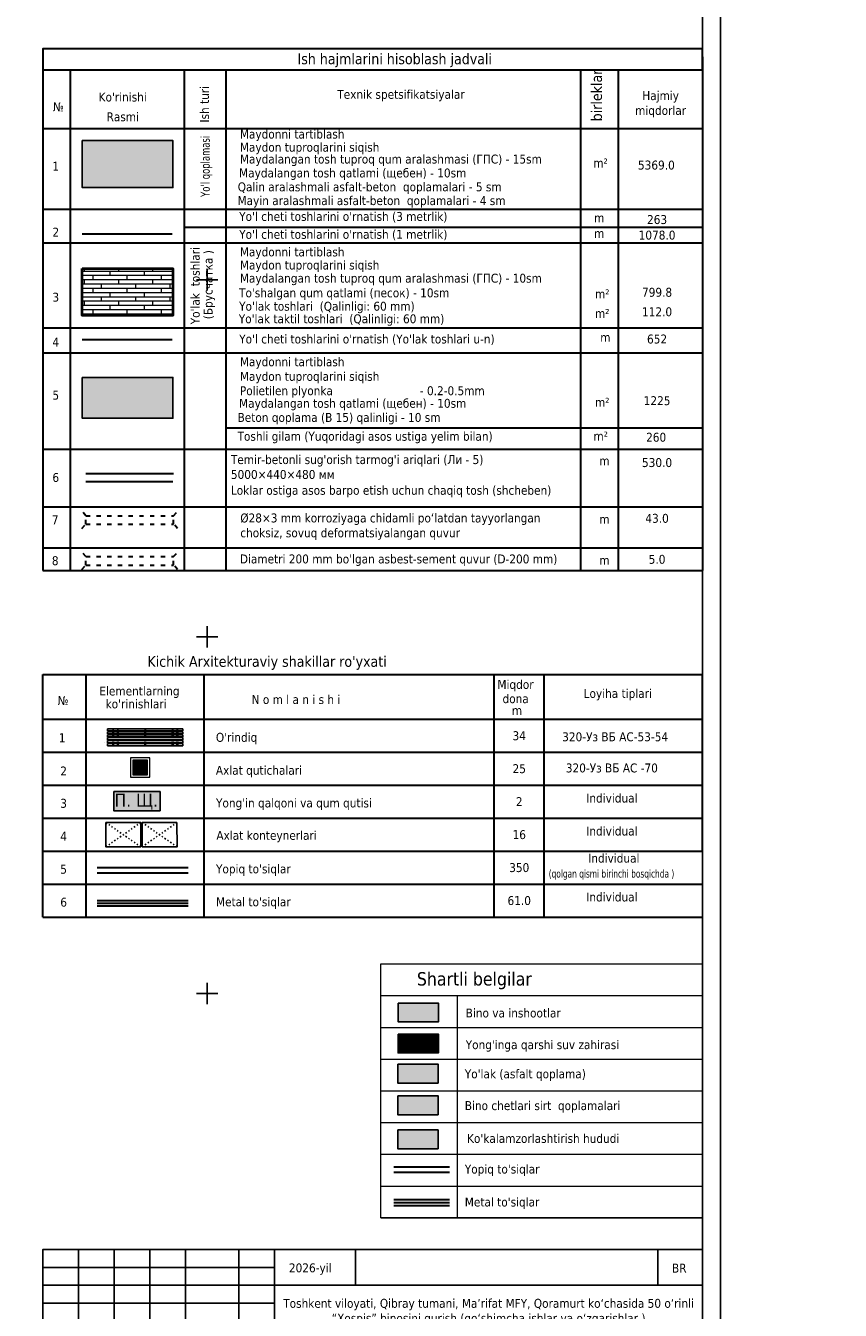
# Model space of a CAD drawing. Header units: millimetres. Extents: x 767170 to 66149698, y -983507 to 2493658.
# Tile 452 of 656: x 4841636 to 4955828, y -754105 to -574115. Entities that reach past the tile are written whole.
import ezdxf
from ezdxf.enums import TextEntityAlignment as Align

# ---------------------------------------------------------------- set-up
doc = ezdxf.new("R2010")
doc.units = ezdxf.units.MM
doc.linetypes.add('ACAD_ISO03W100', pattern=[30, 12, -18])
for name, color, linetype in [('(001) Сетка', 92, 'Continuous'), ('(002) Рамка', 7, 'Continuous'), ('bardyur', 7, 'Continuous'), ('GLUXOY OG', 7, 'Continuous'), ('latok', 6, 'Continuous'), ('METALL OG', 7, 'Continuous'), ('SHTRIHOV', 7, 'Continuous'), ('truba', 1, 'Continuous')]:
    doc.layers.add(name, color=color, linetype=linetype)
doc.layers.add('.', color=7, linetype='Continuous', lineweight=15)
doc.layers.add('20', color=7, linetype='Continuous', lineweight=20)
doc.styles.add('BLACK', font='tahomabd.ttf')
doc.styles.add('COMPLEX', font='tahoma.ttf')
doc.styles.get("Standard").update_dxf_attribs({"font": 'isocpeui.ttf'})
doc.styles.add('Tahoma', font='tahoma.ttf')
doc.linetypes.add('BORD2', pattern='A,0.5,[130,ltypeshp.shx,S=0.25,R=135,X=0,Y=0],0.1,[130,ltypeshp.shx,S=0.25,R=135,X=0,Y=0],0.5', length=1.1)
doc.linetypes.add('FENCELINE1', pattern='A,6.35,-2.54,[133,ltypeshp.shx,S=2.54,R=0,X=-2.54,Y=0],-2.54,25.4', length=36.83)
doc.linetypes.add('ОГРАДА_ГЛИН', pattern='A,4,["|",Standard,S=0.8,R=0,X=0,Y=-0.8],0.5,["|",Standard,S=0.8,R=0,X=0,Y=-0.8],3.5', length=8)

# ---------------------------------------------------------------- blocks, each defined once
blk = doc.blocks.new('Setka')
at = {"layer": '(001) Сетка'}
for p, q in [((-1.5, 0), (1.5, 0)), ((0, 1.5), (0, -1.5))]:
    blk.add_line(p, q, dxfattribs=at)
blk = doc.blocks.new('A$C05d28b1e')
at = {"layer": '(001) Сетка', "xscale": 1000, "yscale": 1000, "zscale": 1000}
for p in [(134335, -12169), (134335, -62169), (134335, -112169)]:
    blk.add_blockref('Setka', p, dxfattribs=at)
blk = doc.blocks.new('A$C77aec0c1')
at = {"color": 184, "lineweight": 30}
for points in [[(-78.4, 25.2), (-78.4, 19.8), (-80.1, 15.4), (-82.7, 15.2), (-85.9, 18.3), (-87.6, 24.6), (-87.6, 33.5), (-85.8, 41.5), (-83.2, 44.9), (-79.5, 45.3), (-74.8, 37.3), (-71.4, 24), (-70.3, 12.8), (-70.6, 1.9), (-72.5, -8.2), (-74.5, -11.9), (-76.7, -12.4), (-79.3, -9.8), (-81.1, -2.5), (-80.5, 2.8), (-78.6, 6.3), (-76.3, 8.1), (-74.2, 8.6)], [(-10.4, 26.1), (-11.3, 30.7), (-5.9, 37.4), (1.2, 43.5), (6.2, 44.3), (10.3, 42.2), (12.4, 38), (15, 34.5), (18.4, 33), (24.9, 33.5), (29.4, 34.6), (33.6, 34.4), (35.1, 34)], [(-70.3, 8.8), (-64.2, 15.4), (-63.4, 26), (-64.7, 36.5), (-65.8, 41.1), (-66, 40.4), (-65.4, 38.6), (-63.9, 30.6), (-63.4, 26), (-62.4, 17.4), (-61.3, 7.7), (-60.5, -1.3), (-59.7, -9.1), (-59.2, -11.6), (-59.5, -10.3), (-59.8, -8.8), (-61, 4.4), (-61.6, 9.7), (-62.2, 15.2), (-62.4, 16.8), (-60.5, 15), (-58.2, 15.7), (-56.6, 21.2), (-56.7, 31.2), (-55.8, 37.1), (-53.2, 40), (-50, 39.7), (-45.9, 34.7), (-45.4, 29.7), (-46.3, 25.7), (-48.8, 25), (-50.3, 25.3)], [(-56.6, 20.3), (-55.7, 12.4), (-53.4, 2), (-50.9, -4.5), (-47.7, -7.4), (-43.4, -8.2), (-40.2, -6.5), (-38.7, -1.4), (-39.6, 2.9), (-41.5, 6), (-44.2, 7.7), (-47, 7.2), (-47.6, 5.7)], [(-30.4, 1), (-29.8, 17.4), (-28.4, 20.1), (-25.6, 19.9), (-20.5, 13.6), (-18.9, 4.6), (-17.5, -7.1), (-18.5, -11.1), (-21.9, -11.5), (-24, -7.9), (-23.3, -0.6), (-20.4, 7.3), (-17, 14), (-13.9, 18.7), (-9.6, 18.3), (-6.3, 10.9), (-5, -2.4), (-5, -8.8), (-9, -10.1), (-12.3, -6.5), (-11.2, 0.2), (-8.3, 6.3), (-6.9, 12.8), (-4.7, 17.9), (-0.2, 20.5), (4.2, 17.9), (6, 9.7), (7.1, 1), (7.6, -6.8), (4.7, -8.8), (0.1, -8.1), (-0.1, -1.4), (3.2, 6.9), (7.8, 15.8), (10.6, 19.9), (16, 19.6), (19.3, 13.2), (20.4, 0.9), (19.5, -6.1), (16.8, -9.2), (13.6, -8.5), (11.7, -1), (15.1, 6.9), (19.9, 14.2), (24.4, 19.9), (31, 21.1), (35, 14.6), (36.2, 0.9), (34.1, -5.6), (29.3, -6.4), (26.9, -3.5), (30.5, 6.3), (35.4, 12.4), (39.7, 19.3), (40.4, 25.2), (40.7, 24.3), (43.9, -4.9), (43.8, -3.9), (42.9, 9.7), (43.1, 12.5), (45.5, 16.5), (50.4, 21.1), (52.2, 22.2), (51.2, 21.8)], [(42.9, 10.8), (45.1, 7.7), (48.3, 5.7), (51.7, 3.7), (54.9, -0.4), (57.8, -5.8), (58.9, -10.7), (58.5, -15.5), (56.8, -17.9), (52, -18.5), (48.4, -18.1), (46.1, -15.6), (45.8, -12.6), (48.1, -9.4), (51.1, -6.3), (54.5, -2.6), (57.9, 1), (62.2, 6.3), (66.5, 12.8), (69.8, 17.8)], [(-11.8, -17.3), (-2.7, -17.5), (7.9, -15.9), (17.6, -14.8), (25.1, -13.1), (30.9, -13.1)]]:
    blk.add_spline(points, degree=3, dxfattribs=at)
blk = doc.blocks.new('Odil Ganiyev')
at = {"color": 184, "lineweight": 30}
for points in [[(278218, -189288), (278220, -189298), (278251, -189229), (278258, -189294), (278315, -189206), (278295, -189231), (278320, -189288), (278380, -189198), (278355, -189239), (278384, -189286), (278449, -189192), (278428, -189223), (278438, -189281), (278515, -189197), (278494, -189208), (278505, -189282), (278604, -188932), (278563, -189514)], [(278174, -189155), (278173, -189633), (278135, -189699), (278036, -189702), (278008, -189605), (278074, -189469), (278128, -189405), (278218, -189288)], [(278009, -189095), (278081, -189029), (278139, -189055), (278204, -188993)], [(278213, -189509), (278316, -189388), (278340, -189483), (278421, -189425), (278521, -189382)]]:
    blk.add_spline(points, degree=3, dxfattribs=at)
for points, knots in [([(278093, -189111), (278063, -189124), (277979, -189180), (277976, -189469), (278121, -189357), (278159, -189260), (278167, -189222)], [0, 0, 0, 0, 84.01965, 319.3343, 434.006974, 519.963926, 519.963926, 519.963926, 519.963926]), ([(278167, -189222), (278181, -189151), (278171, -189084), (278111, -189103), (278093, -189111)], [526.826092, 526.826092, 526.826092, 526.826092, 665.559085, 706.396126, 706.396126, 706.396126, 706.396126]), ([(278396, -189316), (278466, -189243), (278495, -189145), (278487, -189009), (278378, -188944), (278332, -188998), (278319, -189020), (278305, -189050), (278280, -189134), (278300, -189288), (278388, -189386)], [0, 0, 0, 0, 210.331661, 341.544209, 437.993539, 521.209993, 521.209993, 521.209993, 602.643394, 823.015149, 823.015149, 823.015149, 823.015149]), ([(278617, -189118), (278680, -189058), (278780, -189127), (278817, -189262), (278675, -189400), (278595, -189412), (278531, -189410)], [498.211239, 498.211239, 498.211239, 498.211239, 560.962433, 628.560844, 789.184895, 992.203079, 992.203079, 992.203079, 992.203079]), ([(278604, -188939), (278630, -188908), (278658, -188890), (278746, -188897), (278776, -188980), (278743, -189054), (278691, -189101), (278617, -189118)], [0, 0, 0, 0, 59.301687, 137.83445, 232.671471, 306.955654, 371.443461, 371.443461, 371.443461, 371.443461])]:
    blk.add_open_spline(points, degree=3, knots=knots, dxfattribs=at)
blk = doc.blocks.new('A$C919267a4')
at = {"color": 184, "lineweight": 30}
for points in [[(-21.3, -6.1), (-26.6, -9.2), (-30, -12.6), (-31.7, -15.6), (-31.7, -17.4), (-30.8, -19.7), (-28.5, -22.1), (-26.4, -22.8), (-24.1, -22.1), (-22.8, -19.9), (-19.7, -13.8), (-13.8, 4.3), (-12.2, 9.7), (-8.9, 21.2), (-7.7, 23.3), (-6.4, 23.3), (-5.9, 20.4), (-14, 7.1), (-17.1, 3.7), (-18.8, 2.2), (-19.6, 2.2), (-19.6, 3.6), (-18.9, 3.6)], [(-14.8, -1.9), (-15, -1.4), (-15.4, -1.7), (-17.2, -7.9), (-16.8, -9.1), (-16.1, -9.5), (-13.5, -8.6), (-8.6, -0.6), (-8.6, 0.1), (-9.3, 0.3), (-9.8, -0.4), (-11.7, -5), (-11.7, -6.7), (-10, -8.1), (-5.8, -5), (-3.6, -1.3), (-3.6, 0), (-4, 0.5), (-4.7, -0.3), (-6.8, -4.2), (-6.8, -5.9), (-5.1, -5.9), (-2, -4.1), (0.1, -0.2), (0.1, 0), (-0.4, -1), (-1.5, -4.2), (2.8, -1.7), (3.5, 0), (3.4, 0), (3, -1.5), (3, -3.7), (11.1, 1.3), (13.9, 4.6), (16.5, 11), (17.2, 13.2), (16.1, 13.9), (14.7, 12.8), (12.1, 5.4), (8.5, -4.7), (4.2, -16.8), (1.8, -21), (-1.5, -22.6), (-6.9, -17.1), (-5.8, -13.2), (5.3, -6.4)], [(0.5, 7.1), (-0.3, 5.9), (0, 4.7), (2.3, 7.9), (-0.4, 13.3), (-10.2, 8.1), (-13.5, -1.1), (-14, -3.1), (-9.4, -6.1), (-3, -4.9), (17.5, 3.9), (36.4, 10.4), (43.8, 11.6), (45.2, 11.6), (41, 4.4), (39.6, 1.8), (39.6, -0.3)], [(17.9, 0.1), (19.5, 1.2), (19.5, -2.1), (22.2, -2.8), (26.1, 1), (28.7, 4.6), (25.6, 22), (16.9, 24), (8.4, 22.4), (-1.3, 15.8), (-3.7, 9.3), (-2.3, 4.9)], [(21.3, 8.5), (16.2, -4.1)]]:
    blk.add_spline(points, degree=3, dxfattribs=at)
blk = doc.blocks.new('A$Cd6f3408b')
at = {"color": 184, "lineweight": 40}
blk.add_spline([(616, 1465), (-947, -417), (-1252, -652), (-1377, -542), (-1370, -167), (-1260, 887), (-1268, 1192), (-1502, 1340), (-2010, 1192), (-2432, 864), (-2581, 457), (-2487, -160), (-2081, -581), (-1401, -855), (-979, -910), (-832, -860), (-636, -625), (-174, 654), (-43, 953), (324, 1461), (624, 1721), (355, 828), (-49, -105), (-207, -514), (-231, -808), (185, -251), (607, 468), (822, 863), (987, 1193), (892, 951), (736, 416), (641, 15), (607, -367), (663, -542), (819, -380), (1064, -55), (1091, 186), (911, 407), (586, 553), (127, 566), (-409, 538), (-1030, 443), (-1618, 290), (-1743, 217), (-1505, 24), (-1171, -9), (1352, 162), (2050, 232), (3192, 214), (4089, 40)], degree=3, dxfattribs=at)
blk = doc.blocks.new('A$C5df6ade7')
at = {"color": 0, "linetype": 'Continuous', "lineweight": -2}
for p, q in [((-87500, 27500), (-87500, 15000)), ((-82500, 27500), (-82500, 0)), ((-77500, 27500), (-77500, 15000)), ((-72500, 27500), (-72500, 0)), ((-65000, 27500), (-65000, 0)), ((-60000, 0), (-60000, 27495)), ((-92500, 25000), (-60000, 25000)), ((-92500, 22500), (-60000, 22500)), ((-60000, 22500), (0, 22500)), ((-92500, 20000), (-60000, 20000)), ((-92500, 17500), (-60000, 17500)), ((-92500, 15000), (0, 15000)), ((-25000, 0), (-25000, 15000)), ((-25000, 15000), (-25000, 0)), ((-17500, 15000), (-17500, 7500)), ((-10000, 15000), (-10000, 7500)), ((-92500, 12500), (-60000, 12500)), ((-25000, 12500), (0, 12500)), ((-92500, 10000), (-60000, 10000)), ((-92500, 7500), (-60000, 7500)), ((-60000, 7500), (0, 7500)), ((-92500, 5000), (-60000, 5000)), ((-92500, 2500), (-60000, 2500))]:
    blk.add_line(p, q, dxfattribs=at)
for points in [[(-92500, 27500), (0, 27500), (0, 0), (-92500, 0)], [(0, 0), (-92500, 0), (-92500, 27500), (0, 27500)]]:
    blk.add_lwpolyline(points, close=True, dxfattribs=at)
for points in [[(-48653, 27500), (-48653, 22500)], [(-6295, 27500), (-6295, 22500)]]:
    blk.add_lwpolyline(points)
blk.add_blockref('A$Cd6f3408b', (-68783, 13274))
at = {"xscale": 3.545208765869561, "yscale": 3.545208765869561, "zscale": 3.545208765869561, "rotation": 351.5695638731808}
blk.add_blockref('Odil Ganiyev', (-946426, 819754), dxfattribs=at)
for name, p, xscale, yscale, zscale in [('A$C919267a4', (-69537, 8612), 56.20031943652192, 56.20031943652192, 56.20031943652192), ('A$C77aec0c1', (-68252, 5613), 42.46449330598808, 42.46449330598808, 42.46449330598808)]:
    blk.add_blockref(name, p, dxfattribs=dict(xscale=xscale, yscale=yscale, zscale=zscale))
at = {"color": 0, "linetype": 'Continuous', "lineweight": -2, "style": 'COMPLEX'}
for s, p in [('2026-yil', (-55002, 24942)), ('BR', (-3274, 24900)), ('Varoq', (-80000, 16250)), ('№', (-75104, 16175)), ('Imzo', (-68750, 16250)), ('Sana', (-62500, 16250)), ('Bosqich', (-21250, 13750)), ('Soni', (-5000, 13750)), ('Varoq', (-13750, 13750)), ('Bosh reja М 1:500', (-42178, 11217)), ('IL', (-21250, 10326)), ('Ishladi', (-90025, 8851)), ('11', (-5000, 10000)), ('Tekshirdi', (-89033, 6386)), ('ООО "MAX ACTIVE"', (-12934, 4130))]:
    blk.add_text(s, height=1250, dxfattribs=at).set_placement(p, align=Align.MIDDLE_CENTER)
for s, width, p in [("O'zgarish", 0.75, (-90000, 16250)), ('Bosh muhandis', 0.85, (-87543, 13845)), ('Bosh arxitektor', 0.85, (-87539, 11336))]:
    blk.add_text(s, height=1250, dxfattribs=dict(at, width=width)).set_placement(p, align=Align.MIDDLE_CENTER)
at = {"color": 0, "linetype": 'Continuous', "lineweight": -2, "style": 'COMPLEX', "width": 0.648216}
blk.add_text('Ishtr.soni', height=1250, dxfattribs=at).set_placement((-87373, 15605), (-82748, 15605), align=Align.FIT)
at = {"color": 0, "linetype": 'Continuous', "lineweight": -2, "style": 'COMPLEX'}
for s, p in [('Maxmudov A.', (-82497, 13118)), ('Ganiyev O.', (-82453, 10489)), ('Maxmudov D.', (-82497, 8089)), ('Qudratov J.', (-82497, 5562))]:
    blk.add_text(s, height=1250, dxfattribs=at).set_placement(p)
at = {"insert": (-30000, 18750), "char_height": 1250, "width": 60000, "attachment_point": 5, "style": 'COMPLEX'}
blk.add_mtext('Toshkent viloyati, Qibray tumani, Ma’rifat MFY, Qoramurt ko‘chasida 50 o‘rinli “Xospis” binosini qurish (qo‘shimcha ishlar va o‘zgarishlar )', dxfattribs=at)
blk = doc.blocks.new('A11111111111')
blk.add_lwpolyline([(-186450, -2503181), (654550, -2503181), (654550, -1909181), (-186450, -1909181)], close=True)
for points in [[(649550, -2498181), (-166450, -2498181), (-166450, -1914181), (649550, -1914181), (649550, -2498181)], [(654550, -2498181), (654550, -1914181)]]:
    blk.add_lwpolyline(points)
at = {"xscale": 2.00000000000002, "yscale": 2.00000000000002, "zscale": 2.00000000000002}
blk.add_blockref('A$C5df6ade7', (649552, -2498181), dxfattribs=at)
blk = doc.blocks.new('A$C74aa82d5')
at = {"lineweight": 13}
h = blk.add_hatch(color=1, dxfattribs=at)
h.dxf.hatch_style = 1
h.paths.add_polyline_path([(-42667, 30095), (-42667, 27441), (-37025, 27441), (-37025, 30095)])
at = {"true_color": 0xc4c4c4}
h = blk.add_hatch(color=9, dxfattribs=at)
h.dxf.hatch_style = 1
h.paths.add_polyline_path([(-37033, 25752), (-42675, 25752), (-42675, 23098), (-37033, 23098)])
h = blk.add_hatch()
h.set_pattern_fill('ANSI34', color=4, scale=15)
h.set_pattern_definition([(45, (433302.3, 124215.54), (-202.05576, 202.05576), []), (45, (433369.64, 124215.54), (-202.05576, 202.05576), []), (45, (433437, 124215.54), (-202.05576, 202.05576), []), (45, (433504.35, 124215.54), (-202.05576, 202.05576), [])])
h.paths.add_polyline_path([(-37033, 25752), (-42675, 25752), (-42675, 23098), (-37033, 23098)])
at = {"true_color": 0x939598}
h = blk.add_hatch(color=252, dxfattribs=at)
h.dxf.hatch_style = 1
h.paths.add_polyline_path([(-42722, 18887), (-37080, 18887), (-37080, 21541), (-42722, 21541)])
at = {"true_color": 0xb1ab95}
h = blk.add_hatch(color=253, dxfattribs=at)
h.dxf.hatch_style = 1
h.paths.add_polyline_path([(-42722, 14439), (-37080, 14439), (-37080, 17093), (-42722, 17093)])
at = {"true_color": 0x7abf6e}
h = blk.add_hatch(color=83, dxfattribs=at)
h.dxf.hatch_style = 1
h.paths.add_polyline_path([(-42722, 12322), (-37080, 12322), (-37080, 9667), (-42722, 9667)])
at = {"linetype": 'ByBlock', "lineweight": 13, "ltscale": 12}
for p, q in [((-45097, 31128), (0, 31128)), ((-34415, 31128), (-34415, 0)), ((-45097, 26680), (0, 26680)), ((-45097, 22233), (0, 22233)), ((-45097, 17785), (0, 17785)), ((-45097, 17785), (0, 17785)), ((-45097, 13338), (0, 13338)), ((-45097, 8895), (0, 8895)), ((-45097, 4453), (0, 4453)), ((-45097, 0), (0, 0))]:
    blk.add_line(p, q, dxfattribs=at)
at = {"lineweight": 13, "ltscale": 500}
blk.add_lwpolyline([(-45097, 0), (-45097, 35585), (0, 35585), (0, 0)], close=True, dxfattribs=at)
at = {"ltscale": 500}
for points in [[(-42667, 30095), (-37025, 30095), (-37025, 27441), (-42667, 27441)], [(-42667, 30095), (-42667, 27441), (-37025, 27441), (-37025, 30095), (-42667, 30095)], [(-42722, 21541), (-37080, 21541), (-37080, 18887), (-42722, 18887)], [(-42722, 17093), (-37080, 17093), (-37080, 14439), (-42722, 14439)], [(-42722, 12322), (-37080, 12322), (-37080, 9667), (-42722, 9667)]]:
    blk.add_lwpolyline(points, close=True, dxfattribs=at)
at = {"color": 0, "ltscale": 500}
blk.add_lwpolyline([(-42675, 25752), (-37033, 25752), (-37033, 23098), (-42675, 23098)], close=True, dxfattribs=at)
at = {"layer": 'GLUXOY OG', "color": 186, "linetype": 'ОГРАДА_ГЛИН', "lineweight": 30, "ltscale": 800}
for p, q in [((-43288, 7144), (-35490, 7144)), ((-35490, 6344), (-43288, 6344))]:
    blk.add_line(p, q, dxfattribs=at)
at = {"layer": 'METALL OG', "color": 5, "lineweight": 30, "ltscale": 120}
for p, q in [((-35472, 2497), (-43288, 2497)), ((-35472, 1697), (-43288, 1697))]:
    blk.add_line(p, q, dxfattribs=at)
at = {"layer": 'METALL OG', "color": 5, "linetype": 'FENCELINE1', "lineweight": 30, "ltscale": 120}
blk.add_line((-35472, 2097), (-43288, 2097), dxfattribs=at)
at = {"color": 1, "linetype": 'ByBlock', "style": 'COMPLEX'}
blk.add_text('Shartli belgilar', height=1870.81, dxfattribs=at).set_placement((-40049, 32546))
at = {"lineweight": 20, "style": 'COMPLEX'}
for s, p in [('Bino va inshootlar', (-33208, 28075)), ("Yong'inga qarshi suv zahirasi", (-33208, 23632)), ("Yo'lak (asfalt qoplama)", (-33335, 19543)), ('Bino chetlari sirt  qoplamalari ', (-33335, 15095)), ("Ko'kalamzorlashtirish hududi", (-33014, 10498)), ("Yopiq to'siqlar", (-33335, 6200)), ("Metal to'siqlar", (-33335, 1588))]:
    blk.add_text(s, height=1250, dxfattribs=at).set_placement(p)
blk = doc.blocks.new('urna')
at = {"lineweight": 13}
h = blk.add_hatch(color=1, dxfattribs=at)
h.dxf.hatch_style = 1
h.paths.add_polyline_path([(-655, -656), (655, -655), (655, 655), (-655, 655)])
at = {"layer": '20', "lineweight": 13}
for points in [[(-855, -856), (855, -855), (855, 855), (-855, 855)], [(-655, -656), (655, -655), (655, 655), (-655, 655)]]:
    blk.add_lwpolyline(points, close=True, dxfattribs=at)
for points in [[(-655, -656), (655, 655)], [(-655, 655), (655, -655)], [(-655, -856), (-655, -856)]]:
    blk.add_lwpolyline(points, dxfattribs=at)
blk = doc.blocks.new('A$Cd278e20e')
at = {"lineweight": 25, "ltscale": 2}
for p, q in [((0, 0), (2637, 0)), ((0, -77), (0, 0)), ((165, -27), (165, 0)), ((220, -27), (220, 0)), ((330, -27), (330, 0)), ((385, -27), (385, 0)), ((1291, -27), (1291, 0)), ((1346, -27), (1346, 0)), ((2637, 0), (2637, -77)), ((0, -77), (2637, -77)), ((0, -104), (2637, -104)), ((0, -181), (0, -104)), ((0, -181), (2637, -181)), ((0, -209), (2637, -209)), ((0, -286), (0, -209)), ((0, -286), (2637, -286)), ((2637, -313), (0, -313)), ((0, -390), (0, -313)), ((2637, -390), (0, -390)), ((2637, -417), (0, -417)), ((0, -494), (0, -417)), ((165, -27), (220, -27)), ((330, -27), (385, -27)), ((1291, -27), (1346, -27)), ((2252, -27), (2252, 0)), ((2252, -27), (2307, -27)), ((2307, -27), (2307, 0)), ((2417, -27), (2417, 0)), ((2417, -27), (2472, -27)), ((2472, -27), (2472, 0)), ((2637, -104), (2637, -181)), ((2637, -209), (2637, -286)), ((2637, -313), (2637, -390)), ((2637, -417), (2637, -494)), ((2637, -494), (0, -494)), ((2637, -522), (0, -522)), ((0, -599), (0, -522)), ((2637, -599), (0, -599)), ((220, -571), (165, -571)), ((165, -599), (165, -571)), ((220, -599), (220, -571)), ((385, -571), (330, -571)), ((330, -599), (330, -571)), ((385, -599), (385, -571)), ((1346, -571), (1291, -571)), ((1291, -599), (1291, -571)), ((1346, -599), (1346, -571)), ((2307, -571), (2252, -571)), ((2252, -599), (2252, -571)), ((2307, -599), (2307, -571)), ((2472, -571), (2417, -571)), ((2417, -599), (2417, -571)), ((2472, -599), (2472, -571)), ((2637, -522), (2637, -599))]:
    blk.add_line(p, q, dxfattribs=at)
at = {"linetype": 'ACAD_ISO03W100', "lineweight": 25, "ltscale": 2}
for p, q in [((179, -571), (179, -27)), ((206, -571), (206, -27)), ((343, -571), (343, -27)), ((371, -571), (371, -27)), ((1305, -571), (1305, -27)), ((1332, -571), (1332, -27)), ((2266, -571), (2266, -27)), ((2293, -571), (2293, -27)), ((2431, -571), (2431, -27)), ((2458, -571), (2458, -27))]:
    blk.add_line(p, q, dxfattribs=at)
at = {"layer": '20', "lineweight": 20}
blk.add_lwpolyline([(-105, -472), (-105, -472)], dxfattribs=at)
blk = doc.blocks.new('psh')
at = {"layer": '(002) Рамка'}
h = blk.add_hatch(color=1, dxfattribs=at)
h.dxf.hatch_style = 1
h.paths.add_polyline_path([(-2107, 872), (2107, 872), (2107, -872), (-2107, -872)])
blk.add_lwpolyline([(-2107, 872), (2107, 872), (2107, -872), (-2107, -872)], close=True, dxfattribs=at)
at = {"color": 250, "lineweight": 13, "style": 'Tahoma'}
blk.add_text('П. Щ.', height=1200.8, dxfattribs=at).set_placement((-2039, -510))
blk = doc.blocks.new('A$C1b1cc217')
for points in [[(-1527, 571), (-1523, 1421), (-2743, 1425), (-2747, 575)], [(-257, 566), (-253, 1416), (-1473, 1420), (-1477, 570)]]:
    blk.add_lwpolyline(points, close=True)
at = {"color": 72, "linetype": 'ACAD_ISO03W100', "ltscale": 4}
for points in [[(-1523, 1421), (-2747, 575)], [(-1527, 571), (-2743, 1425)], [(-253, 1416), (-1477, 570)], [(-257, 566), (-1473, 1420)]]:
    blk.add_lwpolyline(points, dxfattribs=at)

msp = doc.modelspace()

# ---------------------------------------------------------------- hatches: boundary and pattern name
at = {"true_color": 0x939598}
h = msp.add_hatch(color=252, dxfattribs=at)
h.dxf.hatch_style = 1
h.paths.add_polyline_path([(4862280.22, -596809.13), (4862280.22, -590205.19), (4849560.28, -590205.19), (4849560.28, -596809.13)])
at = {"true_color": 0xb1ab95}
h = msp.add_hatch(color=253, dxfattribs=at)
h.dxf.hatch_style = 1
h.paths.add_polyline_path([(4849560.28, -623390.98), (4862280.22, -623390.98), (4862280.22, -629125.43), (4849560.28, -629125.43)])

# ---------------------------------------------------------------- linework, layer by layer
at = {"color": 186, "lineweight": 30, "ltscale": 500}
for p, q in [((4919460.04, -650435.73), (4919460.04, -580280.92)), ((4924756.49, -650435.73), (4924756.49, -580280.92)), ((4907320.66, -699002.32), (4907320.66, -665022.26)), ((4914317.32, -699002.32), (4914317.32, -665022.26)), ((4936523.36, -689763.83), (4936523.36, -665022.26))]:
    msp.add_line(p, q, dxfattribs=at)
msp.add_lwpolyline([(4936523.36, -578465.13), (4936523.36, -650435.73)], dxfattribs=at)

# ---------------------------------------------------------------- block references
msp.add_blockref('A$C74aa82d5', (4936523.36, -741144.78))

# ---------------------------------------------------------------- texts
at = {"lineweight": 30, "style": 'COMPLEX'}
msp.add_text('birleklar', height=1500, rotation=90, dxfattribs=at).set_placement((4922412.56, -587517.94))
for s, p in [('m²', (4921201.12, -593987.37)), ('m', (4921311.88, -601665.47)), ('m', (4921311.88, -603843.09)), ('m²', (4921438.56, -612327)), ('m²', (4921438.56, -615059.87)), ('m', (4922171.88, -618402.58)), ('m²', (4921438.56, -627515.9)), ('m²', (4921224.98, -632246.84)), ('m', (4922041.35, -635711.48)), ('m', (4922041.35, -643891.23)), ('m', (4922041.35, -649634.23))]:
    msp.add_text(s, height=1250, dxfattribs=at).set_placement(p)
for s, p in [('5369.0', (4930043.72, -593642.98)), ('263', (4930139.31, -601278.13)), ('1078.0', (4930139.31, -603455.74)), ('799.8', (4930139.31, -611465.4)), ('112.0', (4930139.31, -614198.27)), ('652', (4930139.31, -618015.24)), ('1225', (4930139.31, -626654.31)), ('260', (4930009.88, -631777.71)), ('530.0', (4930139.31, -635324.14)), ('43.0', (4930139.31, -643137.8)), ('5.0', (4930139.31, -648880.81))]:
    msp.add_text(s, height=1250, dxfattribs=at).set_placement(p, align=Align.MIDDLE_CENTER)
at = {"ltscale": 2, "style": 'COMPLEX'}
for s, p in [('Miqdor', (4907766.75, -667040.37)), ('dona', (4908479.03, -669035.03)), ('Loyiha tiplari', (4919849.7, -668296.94)), ('m', (4909787.36, -670679.75)), ('320-Уз ВБ АС-53-54', (4916840.3, -674374)), ('320-Уз ВБ АС -70', (4917348.63, -678739.09)), ('Individual', (4920218.25, -682960.89)), ('Individual', (4920218.25, -687580.14)), ('Individual', (4920490.42, -691383.39)), ('Individual', (4920218.25, -696818.63))]:
    msp.add_text(s, height=1250, dxfattribs=at).set_placement(p)
at = {"color": 250, "lineweight": 13, "style": 'COMPLEX'}
for s, p in [('34', (4910818.99, -673596.47)), ('25', (4910818.99, -678215.71)), ('2', (4910818.99, -682834.96)), ('16', (4910818.99, -687454.21)), ('350', (4910818.99, -692073.45)), ('61.0', (4910818.99, -696692.7))]:
    msp.add_text(s, height=1250, dxfattribs=at).set_placement(p, align=Align.MIDDLE_CENTER)
at = {"ltscale": 2, "style": 'BLACK', "width": 0.8}
msp.add_text('(qolgan qismi birinchi bosqichda )', height=1100, dxfattribs=at).set_placement((4914955.01, -693471.95))
at = {"lineweight": 30, "insert": (4930639.93, -585128.44), "char_height": 1250, "width": 11766.8767, "attachment_point": 5, "style": 'COMPLEX'}
msp.add_mtext('Hajmiy miqdorlar', dxfattribs=at)

# ---------------------------------------------------------------- next in the draw order: block references
at = {"color": 5, "lineweight": 50}
msp.add_blockref('A$C05d28b1e', (4732748.06, -597565.05), dxfattribs=at)

# ---------------------------------------------------------------- next in the draw order: hatches: boundary and pattern name
at = {"layer": '.', "true_color": 0x59594a}
h = msp.add_hatch(dxfattribs=at)
h.set_pattern_fill('BOARDW', color=251, scale=300, pattern_type=2)
h.set_pattern_definition([(0, (1824677.8, -328888.27), (0, 600), []), (90, (1824677.8, -328888.3), (-1200, 1200), [600, -4200]), (90, (1827077.8, -328288.3), (-1200, 1200), [600, -4200])])
h.paths.add_polyline_path([(4849560.28, -608130.42), (4862280.22, -608130.42), (4862280.22, -614734.35), (4849560.28, -614734.35)])

# ---------------------------------------------------------------- next in the draw order: linework, layer by layer
at = {"color": 186, "lineweight": 30, "ltscale": 500}
for p, q in [((4847924.84, -650435.73), (4847924.84, -580280.92)), ((4863887.14, -650435.73), (4863887.14, -580280.92)), ((4869731, -650435.73), (4869731, -580280.92)), ((4844024.23, -588507.49), (4936523.36, -588507.49)), ((4844024.23, -599823.22), (4936523.36, -599823.22)), ((4863887.14, -602331.41), (4936523.36, -602331.41)), ((4844024.23, -604535.52), (4936523.36, -604535.52)), ((4844024.23, -604535.52), (4936523.36, -604535.52)), ((4844024.23, -616455.87), (4936523.36, -616455.87)), ((4844024.23, -619952.98), (4936523.36, -619952.98)), ((4844024.23, -619952.98), (4936523.36, -619952.98)), ((4844024.23, -633456.06), (4936523.36, -633456.06)), ((4844024.23, -633456.06), (4936523.36, -633456.06)), ((4844024.23, -633456.06), (4936523.36, -633456.06)), ((4844024.23, -641539.34), (4936523.36, -641539.34)), ((4844024.23, -641539.34), (4936523.36, -641539.34)), ((4844024.23, -647282.35), (4936523.36, -647282.35)), ((4844024.23, -650435.73), (4936523.36, -650435.73)), ((4844024.23, -665022.26), (4936523.36, -665022.26)), ((4844024.23, -699002.32), (4844024.23, -665022.26)), ((4850111.72, -699002.32), (4850111.72, -665022.26)), ((4866638.78, -699002.32), (4866638.78, -665022.26)), ((4844024.23, -671286.84), (4936523.36, -671286.84)), ((4844024.23, -675906.09), (4936523.36, -675906.09)), ((4844024.23, -680525.34), (4936523.36, -680525.34)), ((4844024.23, -680525.34), (4936523.36, -680525.34)), ((4844024.23, -685144.58), (4936523.36, -685144.58)), ((4844024.23, -689763.83), (4936523.36, -689763.83)), ((4844024.23, -694383.07), (4936523.36, -694383.07)), ((4844024.23, -699002.32), (4936523.36, -699002.32))]:
    msp.add_line(p, q, dxfattribs=at)
msp.add_lwpolyline([(4844024.23, -580280.92), (4936523.36, -580280.92), (4936523.36, -577337.76), (4844024.23, -577337.76)], close=True, dxfattribs=at)
for points in [[(4844024.23, -577337.76), (4844024.23, -650435.73)], [(4844024.23, -580280.92), (4936523.36, -580280.92)], [(4869731, -630437.64), (4936523.36, -630437.64)]]:
    msp.add_lwpolyline(points, dxfattribs=at)
for points in [[(4849560.28, -590205.19), (4862280.22, -590205.19), (4862280.22, -596809.13), (4849560.28, -596809.13)], [(4849560.28, -623390.98), (4862280.22, -623390.98), (4862280.22, -629125.43), (4849560.28, -629125.43)]]:
    msp.add_lwpolyline(points, close=True)
at = {"layer": 'bardyur', "color": 5, "linetype": 'BORD2', "lineweight": 30, "ltscale": 1000}
msp.add_line((4849560.28, -603266.42), (4862162.82, -603266.42), dxfattribs=at)
at = {"layer": 'bardyur', "color": 32, "linetype": 'BORD2', "lineweight": 30, "ltscale": 1000}
msp.add_line((4849560.28, -618073.15), (4862162.82, -618073.15), dxfattribs=at)
at = {"layer": 'GLUXOY OG', "color": 1, "linetype": 'ОГРАДА_ГЛИН', "lineweight": 30, "ltscale": 600}
for p, q in [((4851634.56, -692045.22), (4864391.5, -692045.22)), ((4864391.5, -692845.22), (4851634.56, -692845.22))]:
    msp.add_line(p, q, dxfattribs=at)
at = {"layer": 'latok', "color": 6, "lineweight": 30, "ltscale": 500}
for p, q in [((4850068.73, -636847.64), (4862375.78, -636847.64)), ((4850068.73, -637957.72), (4862276.43, -637957.72))]:
    msp.add_line(p, q, dxfattribs=at)
at = {"layer": 'METALL OG', "color": 5, "lineweight": 30, "ltscale": 50}
for p, q in [((4851634.56, -696664.47), (4864391.5, -696664.47)), ((4864391.5, -697464.47), (4851634.56, -697464.47))]:
    msp.add_line(p, q, dxfattribs=at)
at = {"layer": 'METALL OG', "color": 5, "linetype": 'FENCELINE1', "lineweight": 30, "ltscale": 100}
msp.add_line((4851634.56, -697064.47), (4864391.5, -697064.47), dxfattribs=at)
at = {"layer": 'SHTRIHOV', "color": 167, "lineweight": 40, "ltscale": 0.1, "true_color": 0x335375}
msp.add_lwpolyline([(4849560.28, -608130.42), (4862280.22, -608130.42), (4862280.22, -614734.35), (4849560.28, -614734.35)], close=True, dxfattribs=at)
at = {"layer": 'truba', "color": 1, "linetype": 'ACAD_ISO03W100', "lineweight": 30, "ltscale": 50, "elevation": 0}
for points in [[(4849513.81, -644567.82), (4850068.73, -643941.22), (4850068.73, -642766.92), (4849513.81, -642140.33)], [(4862930.7, -644567.82), (4862375.78, -643941.22), (4862375.78, -642766.92), (4862930.7, -642140.33)]]:
    msp.add_lwpolyline(points, dxfattribs=at)
at = {"layer": 'truba', "color": 1, "linetype": 'ACAD_ISO03W100', "lineweight": 30, "ltscale": 50}
for points in [[(4850068.73, -642766.92), (4862375.78, -642766.92)], [(4850068.73, -643941.22), (4862375.78, -643941.22)]]:
    msp.add_lwpolyline(points, dxfattribs=at)
at = {"layer": 'truba', "color": 5, "linetype": 'ACAD_ISO03W100', "lineweight": 30, "ltscale": 50, "elevation": 0}
for points in [[(4849513.81, -650310.82), (4850068.73, -649684.23), (4850068.73, -648509.93), (4849513.81, -647883.33)], [(4862930.7, -650310.82), (4862375.78, -649684.23), (4862375.78, -648509.93), (4862930.7, -647883.33)]]:
    msp.add_lwpolyline(points, dxfattribs=at)
at = {"layer": 'truba', "color": 5, "linetype": 'ACAD_ISO03W100', "lineweight": 30, "ltscale": 50}
for points in [[(4850068.73, -648509.93), (4862375.78, -648509.93)], [(4850068.73, -649684.23), (4862375.78, -649684.23)]]:
    msp.add_lwpolyline(points, dxfattribs=at)

# ---------------------------------------------------------------- next in the draw order: block references
at = {"layer": '(002) Рамка', "xscale": 1.538627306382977, "yscale": 1.538627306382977, "zscale": 1.538627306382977}
msp.add_blockref('psh', (4857223.15, -682775.15), dxfattribs=at)
for name, p, xscale, yscale, zscale in [('A11111111111', (4611748.15, 475993.25), 0.5, 0.5, 0.5), ('urna', (4857683.06, -678062.7), 1.58301706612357, 1.58301706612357, 1.58301706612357)]:
    msp.add_blockref(name, p, dxfattribs=dict(xscale=xscale, yscale=yscale, zscale=zscale))
at = {"ltscale": 100, "xscale": 4, "yscale": 4, "zscale": 4}
msp.add_blockref('A$Cd278e20e', (4853122.31, -672617.85), dxfattribs=at)
at = {"xscale": -3.999999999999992, "yscale": 4, "zscale": 4, "rotation": 179.7934349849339}
msp.add_blockref('A$C1b1cc217', (4863879.19, -683507.61), dxfattribs=at)

# ---------------------------------------------------------------- next in the draw order: texts
at = {"color": 186, "lineweight": 30, "ltscale": 500, "style": 'COMPLEX'}
for s, p in [('Ish hajmlarini hisoblash jadvali', (4879743.68, -579508.02)), ("Kichik Arxitekturaviy shakillar ro'yxati", (4858697.51, -663946.19))]:
    msp.add_text(s, height=1500, dxfattribs=at).set_placement(p)
at = {"ltscale": 2, "style": 'COMPLEX'}
for s, p in [('Ish turi', (4867324.38, -587688.7)), ("Yo'lak  toshlari", (4866026.33, -615951.76)), ('(Брусчатка )', (4867829.89, -615244.91))]:
    msp.add_text(s, height=1250, rotation=90, dxfattribs=at).set_placement(p)
at = {"lineweight": 30, "style": 'COMPLEX'}
for s, p in [('№', (4845451.48, -586103.78)), ("Ko'rinishi", (4851862.46, -584736.05)), ('Rasmi', (4852971.5, -587501.79)), ('1', (4845381.42, -594429.22)), ("Yo'l cheti toshlarini o'rnatish (3 metrlik)", (4871560.87, -601465.2)), ('2', (4845382.93, -603664.63)), ("Yo'l cheti toshlarini o'rnatish (1 metrlik)", (4871560.87, -603973.39)), ('3', (4845382.93, -612781.12)), ("Yo'l cheti toshlarini o'rnatish (Yo'lak toshlari u-n)", (4871560.87, -618637.88)), ('4', (4845382.93, -619067.78)), ('5', (4845382.93, -626509.46)), ('6', (4845382.93, -638043.56)), ('Loklar ostiga asos barpo etish uchun chaqiq tosh (shcheben)', (4870400.86, -639835.52)), ('7', (4845304.99, -643958.55)), ('8', (4845304.99, -649701.56)), ("Diametri 200 mm bo'lgan asbest-sement quvur (D-200 mm)", (4871663.3, -649455.28))]:
    msp.add_text(s, height=1250, dxfattribs=at).set_placement(p)
at = {"ltscale": 2, "style": 'COMPLEX', "width": 0.8}
msp.add_text("Yo'l qoplamasi", height=1250, rotation=90, dxfattribs=at).set_placement((4867434.35, -598101.88))
at = {"ltscale": 2, "style": 'COMPLEX'}
for s, p in [('Maydonni tartiblash', (4871661.28, -589929.7)), ('Maydon tuproqlarini siqish', (4871661.28, -591767.91)), ('Maydalangan tosh tuproq qum aralashmasi (ГПС) - 15sm ', (4871661.28, -593427.91)), ('Maydalangan tosh qatlami (щебен) - 10sm ', (4871547.67, -595371.97)), ('Qalin aralashmali asfalt-beton  qoplamalari - 5 sm ', (4871360.56, -597321.6)), ('Mayin aralashmali asfalt-beton  qoplamalari - 4 sm ', (4871333.53, -599245.05)), ('Maydonni tartiblash', (4871661.28, -606437.72)), ('Maydon tuproqlarini siqish', (4871661.28, -608275.93)), ('Maydalangan tosh tuproq qum aralashmasi (ГПС) - 10sm ', (4871661.28, -610117.9)), ("To'shalgan qum qatlami (песок) - 10sm ", (4871547.67, -612169.99)), ("Yo'lak toshlari  (Qalinligi: 60 mm)", (4871552.14, -614045.63)), ("Yo'lak taktil toshlari  (Qalinligi: 60 mm)", (4871505.79, -615805.78)), ('Maydonni tartiblash', (4871661.28, -621831.44)), ('Maydon tuproqlarini siqish', (4871661.28, -623873.55)), ('Polietilen plyonka                          - 0.2-0.5mm', (4871661.28, -625884.19)), ('Maydalangan tosh qatlami (щебен) - 10sm ', (4871547.67, -627647.61)), ('Beton qoplama (B 15) qalinligi - 10 sm', (4871333.53, -629626.75)), ('Toshli gilam (Yuqoridagi asos ustiga yelim bilan)', (4871333.53, -632267.52)), ('Elementlarning', (4851960.52, -667957.66)), ("ko'rinishlari", (4852838.34, -669763.67)), ('N o m l a n i s h i', (4873309.81, -669149.09))]:
    msp.add_text(s, height=1250, dxfattribs=at).set_placement(p)
at = {"color": 5, "lineweight": 13, "style": 'COMPLEX'}
for s, p in [('№', (4846105.39, -669297.47)), ('1', (4846280.47, -674510.52)), ('2', (4846483.65, -679169.51)), ('3', (4846483.65, -683692.52)), ('4', (4846483.65, -688311.77)), ('5', (4846483.65, -692931.01)), ('6', (4846483.65, -697550.26))]:
    msp.add_text(s, height=1250, dxfattribs=at).set_placement(p)
at = {"color": 250, "lineweight": 13, "style": 'COMPLEX'}
for s, p in [("O'rindiq", (4868297.78, -674448.88)), ('Axlat qutichalari', (4868297.78, -679068.12)), ("Yong'in qalqoni va qum qutisi", (4868316.2, -683641.4)), ('Axlat konteynerlari', (4868367.17, -688183.31)), ("Yopiq to'siqlar ", (4868316.2, -692879.89)), ("Metal to'siqlar", (4868316.2, -697499.14))]:
    msp.add_text(s, height=1250, dxfattribs=at).set_placement(p)
at = {"lineweight": 30, "insert": (4882693.93, -583108.67), "char_height": 1250, "width": 23211.3745, "attachment_point": 1, "style": 'COMPLEX'}
msp.add_mtext('\\pi2624.40786;Texnik spetsifikatsiyalar', dxfattribs=at)
at = {"ltscale": 100, "char_height": 1250, "attachment_point": 1, "style": 'COMPLEX'}
for s, insert, width in [("Temir-betonli sug'orish tarmog'i ariqlari (Ли - 5) 5000×440×480 мм", (4870400.86, -634282.53), 42937.0856), ('Ø28×3 mm korroziyaga chidamli po‘latdan tayyorlangan choksiz, sovuq deformatsiyalangan quvur ', (4871718.71, -642462.27), 46819.672)]:
    msp.add_mtext(s, dxfattribs=dict(at, insert=insert, width=width))
at = {"insert": (3944978.03, -720417.04), "char_height": 1941.3376, "width": 89869.9222, "attachment_point": 1, "style": 'COMPLEX'}
msp.add_mtext('\\pi7550.84882;{\\fTahoma|b1|i0|c204|p34;Yer ishlarining kartogrammasi birinchi bosqichda smeta \\P\\pi1574.29308;hujjatlariga kiritilganligi sababli bu bosqichda smeta hujjatlarida \\P\\pi32037.25658;hisobga olinnmaydi}', dxfattribs=at)

doc.saveas('drawing.dxf')
